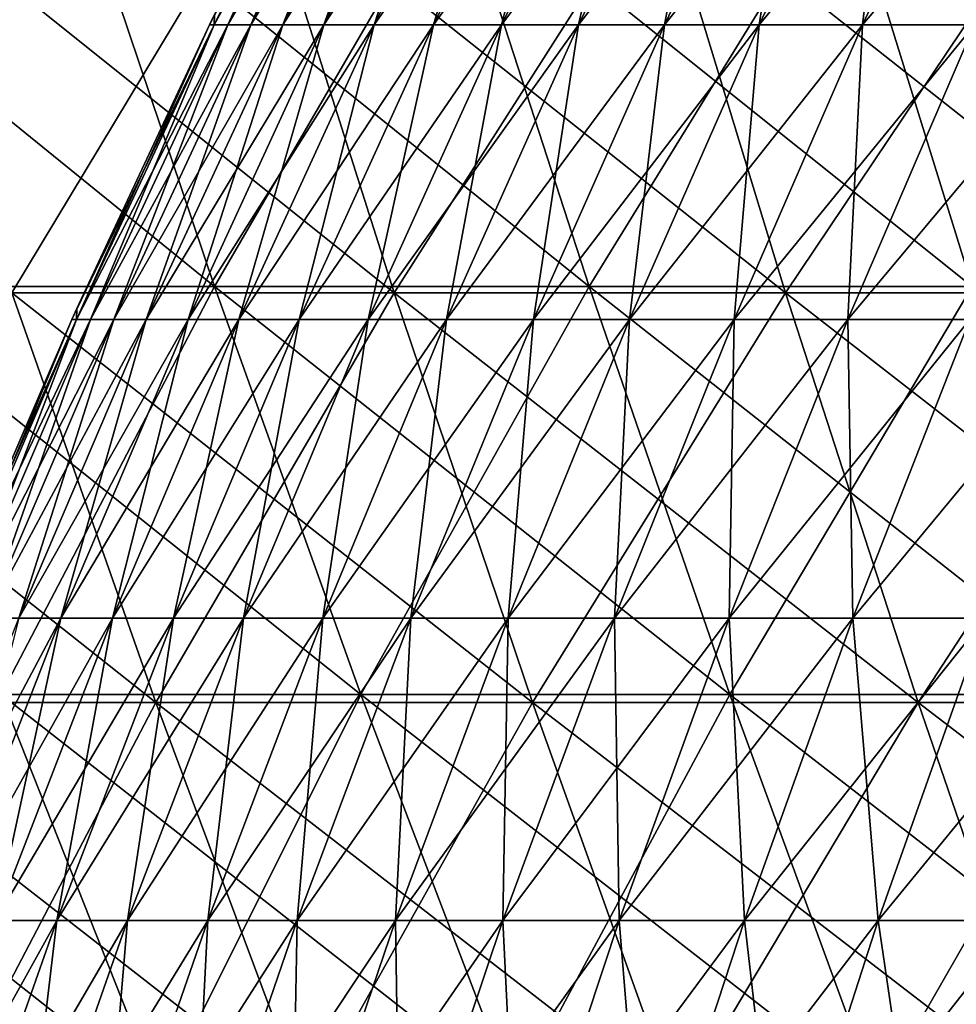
# Model space of a CAD drawing. Header units: millimetres. Extents: x -125 to 125, y -45 to 4025.
# Tile 384 of 656: x -69 to -62, y 3960 to 3967. Entities that reach past the tile are written whole.
import ezdxf

# ---------------------------------------------------------------- set-up
doc = ezdxf.new("R2010")
doc.units = ezdxf.units.MM
doc.header["$LTSCALE"] = 6.999206
for name, color, linetype in [('21', 7, 'CONTINUOUS'), ('22', 7, 'CONTINUOUS'), ('23', 7, 'CONTINUOUS'), ('24', 7, 'CONTINUOUS'), ('26', 7, 'CONTINUOUS'), ('27', 7, 'CONTINUOUS')]:
    doc.layers.add(name, color=color, linetype=linetype)

msp = doc.modelspace()

# ---------------------------------------------------------------- linework, layer by layer
at = {"layer": '21', "color": 7, "linetype": 'CONTINUOUS'}
for points in [[(-68.8472, 3965.2913, 85.5566), (-66.1798, 3965.2913, 87.6362), (-69.8046, 3968.19, 86.7464), (-68.8472, 3965.2913, 85.5566)], [(-69.8046, 3968.19, 86.7464), (-66.1798, 3965.2913, 87.6362), (-67.1001, 3968.19, 88.8549), (-69.8046, 3968.19, 86.7464)], [(-66.1798, 3965.2913, 87.6362), (-63.4496, 3965.2913, 89.6327), (-67.1001, 3968.19, 88.8549), (-66.1798, 3965.2913, 87.6362)], [(-67.1001, 3968.19, 88.8549), (-63.4496, 3965.2913, 89.6327), (-64.332, 3968.19, 90.8791), (-67.1001, 3968.19, 88.8549)], [(-63.4496, 3965.2913, 89.6327), (-60.6593, 3965.2913, 91.5441), (-64.332, 3968.19, 90.8791), (-63.4496, 3965.2913, 89.6327)], [(-64.332, 3968.19, 90.8791), (-60.6593, 3965.2913, 91.5441), (-61.5029, 3968.19, 92.8171), (-64.332, 3968.19, 90.8791)], [(-70.4065, 3962.4336, 82.1789), (-67.8424, 3962.4336, 84.3081), (-71.4492, 3965.2913, 83.3959), (-70.4065, 3962.4336, 82.1789)], [(-71.4492, 3965.2913, 83.3959), (-67.8424, 3962.4336, 84.3081), (-68.8472, 3965.2913, 85.5566), (-71.4492, 3965.2913, 83.3959)], [(-67.8424, 3962.4336, 84.3081), (-65.214, 3962.4336, 86.3573), (-68.8472, 3965.2913, 85.5566), (-67.8424, 3962.4336, 84.3081)], [(-68.8472, 3965.2913, 85.5566), (-65.214, 3962.4336, 86.3573), (-66.1798, 3965.2913, 87.6362), (-68.8472, 3965.2913, 85.5566)], [(-65.214, 3962.4336, 86.3573), (-62.5237, 3962.4336, 88.3246), (-66.1798, 3965.2913, 87.6362), (-65.214, 3962.4336, 86.3573)], [(-66.1798, 3965.2913, 87.6362), (-62.5237, 3962.4336, 88.3246), (-63.4496, 3965.2913, 89.6327), (-66.1798, 3965.2913, 87.6362)], [(-62.5237, 3962.4336, 88.3246), (-59.7741, 3962.4336, 90.2081), (-63.4496, 3965.2913, 89.6327), (-62.5237, 3962.4336, 88.3246)], [(-63.4496, 3965.2913, 89.6327), (-59.7741, 3962.4336, 90.2081), (-60.6593, 3965.2913, 91.5441), (-63.4496, 3965.2913, 89.6327)], [(-69.3155, 3959.6189, 80.9054), (-66.7911, 3959.6189, 83.0016), (-70.4065, 3962.4336, 82.1789), (-69.3155, 3959.6189, 80.9054)], [(-70.4065, 3962.4336, 82.1789), (-66.7911, 3959.6189, 83.0016), (-67.8424, 3962.4336, 84.3081), (-70.4065, 3962.4336, 82.1789)], [(-66.7911, 3959.6189, 83.0016), (-64.2034, 3959.6189, 85.019), (-67.8424, 3962.4336, 84.3081), (-66.7911, 3959.6189, 83.0016)], [(-67.8424, 3962.4336, 84.3081), (-64.2034, 3959.6189, 85.019), (-65.214, 3962.4336, 86.3573), (-67.8424, 3962.4336, 84.3081)], [(-64.2034, 3959.6189, 85.019), (-61.5548, 3959.6189, 86.9559), (-65.214, 3962.4336, 86.3573), (-64.2034, 3959.6189, 85.019)], [(-65.214, 3962.4336, 86.3573), (-61.5548, 3959.6189, 86.9559), (-62.5237, 3962.4336, 88.3246), (-65.214, 3962.4336, 86.3573)], [(-61.5548, 3959.6189, 86.9559), (-58.8478, 3959.6189, 88.8102), (-62.5237, 3962.4336, 88.3246), (-61.5548, 3959.6189, 86.9559)], [(-62.5237, 3962.4336, 88.3246), (-58.8478, 3959.6189, 88.8102), (-59.7741, 3962.4336, 90.2081), (-62.5237, 3962.4336, 88.3246)]]:
    msp.add_3dface(points, dxfattribs=at)
at = {"layer": '22', "color": 7, "linetype": 'CONTINUOUS'}
for points in [[(-67.1001, 3968.19, -88.8549), (-68.8472, 3965.2913, -85.5566), (-69.8046, 3968.19, -86.7464), (-67.1001, 3968.19, -88.8549)], [(-66.1798, 3965.2913, -87.6362), (-68.8472, 3965.2913, -85.5566), (-67.1001, 3968.19, -88.8549), (-66.1798, 3965.2913, -87.6362)], [(-64.332, 3968.19, -90.8791), (-66.1798, 3965.2913, -87.6362), (-67.1001, 3968.19, -88.8549), (-64.332, 3968.19, -90.8791)], [(-63.4496, 3965.2913, -89.6327), (-66.1798, 3965.2913, -87.6362), (-64.332, 3968.19, -90.8791), (-63.4496, 3965.2913, -89.6327)], [(-61.5029, 3968.19, -92.8171), (-63.4496, 3965.2913, -89.6327), (-64.332, 3968.19, -90.8791), (-61.5029, 3968.19, -92.8171)], [(-60.6593, 3965.2913, -91.5441), (-63.4496, 3965.2913, -89.6327), (-61.5029, 3968.19, -92.8171), (-60.6593, 3965.2913, -91.5441)], [(-67.8424, 3962.4336, -84.3081), (-70.4065, 3962.4336, -82.1789), (-68.8472, 3965.2913, -85.5566), (-67.8424, 3962.4336, -84.3081)], [(-66.1798, 3965.2913, -87.6362), (-67.8424, 3962.4336, -84.3081), (-68.8472, 3965.2913, -85.5566), (-66.1798, 3965.2913, -87.6362)], [(-65.214, 3962.4336, -86.3573), (-67.8424, 3962.4336, -84.3081), (-66.1798, 3965.2913, -87.6362), (-65.214, 3962.4336, -86.3573)], [(-63.4496, 3965.2913, -89.6327), (-65.214, 3962.4336, -86.3573), (-66.1798, 3965.2913, -87.6362), (-63.4496, 3965.2913, -89.6327)], [(-62.5237, 3962.4336, -88.3246), (-65.214, 3962.4336, -86.3573), (-63.4496, 3965.2913, -89.6327), (-62.5237, 3962.4336, -88.3246)], [(-60.6593, 3965.2913, -91.5441), (-62.5237, 3962.4336, -88.3246), (-63.4496, 3965.2913, -89.6327), (-60.6593, 3965.2913, -91.5441)], [(-59.7741, 3962.4336, -90.2081), (-62.5237, 3962.4336, -88.3246), (-60.6593, 3965.2913, -91.5441), (-59.7741, 3962.4336, -90.2081)], [(-67.8424, 3962.4336, -84.3081), (-69.3155, 3959.6189, -80.9054), (-70.4065, 3962.4336, -82.1789), (-67.8424, 3962.4336, -84.3081)], [(-66.7911, 3959.6189, -83.0016), (-69.3155, 3959.6189, -80.9054), (-67.8424, 3962.4336, -84.3081), (-66.7911, 3959.6189, -83.0016)], [(-65.214, 3962.4336, -86.3573), (-66.7911, 3959.6189, -83.0016), (-67.8424, 3962.4336, -84.3081), (-65.214, 3962.4336, -86.3573)], [(-64.2034, 3959.6189, -85.019), (-66.7911, 3959.6189, -83.0016), (-65.214, 3962.4336, -86.3573), (-64.2034, 3959.6189, -85.019)], [(-62.5237, 3962.4336, -88.3246), (-64.2034, 3959.6189, -85.019), (-65.214, 3962.4336, -86.3573), (-62.5237, 3962.4336, -88.3246)], [(-61.5548, 3959.6189, -86.9559), (-64.2034, 3959.6189, -85.019), (-62.5237, 3962.4336, -88.3246), (-61.5548, 3959.6189, -86.9559)], [(-59.7741, 3962.4336, -90.2081), (-61.5548, 3959.6189, -86.9559), (-62.5237, 3962.4336, -88.3246), (-59.7741, 3962.4336, -90.2081)]]:
    msp.add_3dface(points, dxfattribs=at)
at = {"layer": '23', "color": 7, "linetype": 'CONTINUOUS'}
for points in [[(-69.9804, 3965.3352, -81.6814), (-67.4318, 3965.3352, -83.7977), (-70.9902, 3968.2232, -82.8601), (-69.9804, 3965.3352, -81.6814)], [(-70.9902, 3968.2232, -82.8601), (-67.4318, 3965.3352, -83.7977), (-68.4048, 3968.2232, -85.0069), (-70.9902, 3968.2232, -82.8601)], [(-67.4318, 3965.3352, -83.7977), (-64.8192, 3965.3352, -85.8346), (-68.4048, 3968.2232, -85.0069), (-67.4318, 3965.3352, -83.7977)], [(-68.4048, 3968.2232, -85.0069), (-64.8192, 3965.3352, -85.8346), (-65.7546, 3968.2232, -87.0731), (-68.4048, 3968.2232, -85.0069)], [(-64.8192, 3965.3352, -85.8346), (-62.1452, 3965.3352, -87.79), (-65.7546, 3968.2232, -87.0731), (-64.8192, 3965.3352, -85.8346)], [(-65.7546, 3968.2232, -87.0731), (-62.1452, 3965.3352, -87.79), (-63.042, 3968.2232, -89.0568), (-65.7546, 3968.2232, -87.0731)], [(-62.1452, 3965.3352, -87.79), (-59.4123, 3965.3352, -89.6621), (-63.042, 3968.2232, -89.0568), (-62.1452, 3965.3352, -87.79)], [(-63.042, 3968.2232, -89.0568), (-59.4123, 3965.3352, -89.6621), (-60.2696, 3968.2232, -90.9559), (-63.042, 3968.2232, -89.0568)], [(-68.9208, 3962.4895, -80.4447), (-66.4108, 3962.4895, -82.529), (-69.9804, 3965.3352, -81.6814), (-68.9208, 3962.4895, -80.4447)], [(-69.9804, 3965.3352, -81.6814), (-66.4108, 3962.4895, -82.529), (-67.4318, 3965.3352, -83.7977), (-69.9804, 3965.3352, -81.6814)], [(-66.4108, 3962.4895, -82.529), (-63.8379, 3962.4895, -84.535), (-67.4318, 3965.3352, -83.7977), (-66.4108, 3962.4895, -82.529)], [(-67.4318, 3965.3352, -83.7977), (-63.8379, 3962.4895, -84.535), (-64.8192, 3965.3352, -85.8346), (-67.4318, 3965.3352, -83.7977)], [(-63.8379, 3962.4895, -84.535), (-61.2043, 3962.4895, -86.4608), (-64.8192, 3965.3352, -85.8346), (-63.8379, 3962.4895, -84.535)], [(-64.8192, 3965.3352, -85.8346), (-61.2043, 3962.4895, -86.4608), (-62.1452, 3965.3352, -87.79), (-64.8192, 3965.3352, -85.8346)], [(-70.2176, 3959.6882, -77.025), (-67.8123, 3959.6882, -79.1509), (-71.3654, 3962.4895, -78.2842), (-70.2176, 3959.6882, -77.025)], [(-71.3654, 3962.4895, -78.2842), (-67.8123, 3959.6882, -79.1509), (-68.9208, 3962.4895, -80.4447), (-71.3654, 3962.4895, -78.2842)], [(-67.8123, 3959.6882, -79.1509), (-65.3427, 3959.6882, -81.2016), (-68.9208, 3962.4895, -80.4447), (-67.8123, 3959.6882, -79.1509)], [(-68.9208, 3962.4895, -80.4447), (-65.3427, 3959.6882, -81.2016), (-66.4108, 3962.4895, -82.529), (-68.9208, 3962.4895, -80.4447)], [(-65.3427, 3959.6882, -81.2016), (-62.8111, 3959.6882, -83.1753), (-66.4108, 3962.4895, -82.529), (-65.3427, 3959.6882, -81.2016)], [(-66.4108, 3962.4895, -82.529), (-62.8111, 3959.6882, -83.1753), (-63.8379, 3962.4895, -84.535), (-66.4108, 3962.4895, -82.529)], [(-62.8111, 3959.6882, -83.1753), (-60.2199, 3959.6882, -85.0702), (-63.8379, 3962.4895, -84.535), (-62.8111, 3959.6882, -83.1753)], [(-63.8379, 3962.4895, -84.535), (-60.2199, 3959.6882, -85.0702), (-61.2043, 3962.4895, -86.4608), (-63.8379, 3962.4895, -84.535)]]:
    msp.add_3dface(points, dxfattribs=at)
at = {"layer": '24', "color": 7, "linetype": 'CONTINUOUS'}
for points in [[(-68.4048, 3968.2232, 85.0069), (-69.9804, 3965.3352, 81.6814), (-70.9902, 3968.2232, 82.8601), (-68.4048, 3968.2232, 85.0069)], [(-67.4318, 3965.3352, 83.7977), (-69.9804, 3965.3352, 81.6814), (-68.4048, 3968.2232, 85.0069), (-67.4318, 3965.3352, 83.7977)], [(-65.7546, 3968.2232, 87.0731), (-67.4318, 3965.3352, 83.7977), (-68.4048, 3968.2232, 85.0069), (-65.7546, 3968.2232, 87.0731)], [(-64.8192, 3965.3352, 85.8346), (-67.4318, 3965.3352, 83.7977), (-65.7546, 3968.2232, 87.0731), (-64.8192, 3965.3352, 85.8346)], [(-63.042, 3968.2232, 89.0568), (-64.8192, 3965.3352, 85.8346), (-65.7546, 3968.2232, 87.0731), (-63.042, 3968.2232, 89.0568)], [(-62.1452, 3965.3352, 87.79), (-64.8192, 3965.3352, 85.8346), (-63.042, 3968.2232, 89.0568), (-62.1452, 3965.3352, 87.79)], [(-60.2696, 3968.2232, 90.9559), (-62.1452, 3965.3352, 87.79), (-63.042, 3968.2232, 89.0568), (-60.2696, 3968.2232, 90.9559)], [(-67.4318, 3965.3352, 83.7977), (-68.9208, 3962.4895, 80.4447), (-69.9804, 3965.3352, 81.6814), (-67.4318, 3965.3352, 83.7977)], [(-66.4108, 3962.4895, 82.529), (-68.9208, 3962.4895, 80.4447), (-67.4318, 3965.3352, 83.7977), (-66.4108, 3962.4895, 82.529)], [(-64.8192, 3965.3352, 85.8346), (-66.4108, 3962.4895, 82.529), (-67.4318, 3965.3352, 83.7977), (-64.8192, 3965.3352, 85.8346)], [(-63.8379, 3962.4895, 84.535), (-66.4108, 3962.4895, 82.529), (-64.8192, 3965.3352, 85.8346), (-63.8379, 3962.4895, 84.535)], [(-62.1452, 3965.3352, 87.79), (-63.8379, 3962.4895, 84.535), (-64.8192, 3965.3352, 85.8346), (-62.1452, 3965.3352, 87.79)], [(-61.2043, 3962.4895, 86.4608), (-63.8379, 3962.4895, 84.535), (-62.1452, 3965.3352, 87.79), (-61.2043, 3962.4895, 86.4608)], [(-67.8123, 3959.6882, 79.1509), (-70.2176, 3959.6882, 77.025), (-68.9208, 3962.4895, 80.4447), (-67.8123, 3959.6882, 79.1509)], [(-66.4108, 3962.4895, 82.529), (-67.8123, 3959.6882, 79.1509), (-68.9208, 3962.4895, 80.4447), (-66.4108, 3962.4895, 82.529)], [(-65.3427, 3959.6882, 81.2016), (-67.8123, 3959.6882, 79.1509), (-66.4108, 3962.4895, 82.529), (-65.3427, 3959.6882, 81.2016)], [(-63.8379, 3962.4895, 84.535), (-65.3427, 3959.6882, 81.2016), (-66.4108, 3962.4895, 82.529), (-63.8379, 3962.4895, 84.535)], [(-62.8111, 3959.6882, 83.1753), (-65.3427, 3959.6882, 81.2016), (-63.8379, 3962.4895, 84.535), (-62.8111, 3959.6882, 83.1753)], [(-61.2043, 3962.4895, 86.4608), (-62.8111, 3959.6882, 83.1753), (-63.8379, 3962.4895, 84.535), (-61.2043, 3962.4895, 86.4608)], [(-60.2199, 3959.6882, 85.0702), (-62.8111, 3959.6882, 83.1753), (-61.2043, 3962.4895, 86.4608), (-60.2199, 3959.6882, 85.0702)]]:
    msp.add_3dface(points, dxfattribs=at)
at = {"layer": '26', "color": 7, "linetype": 'CONTINUOUS'}
for points in [[(-67.4353, 3967.1592, 2.0777), (-67.3393, 3967.1592, 4.1533), (-66.4145, 3969.184, 2.0462), (-67.4353, 3967.1592, 2.0777)], [(-67.4316, 3967.2326), (-67.4353, 3967.1592, 2.0777), (-66.446, 3969.184), (-67.4316, 3967.2326)], [(-66.446, 3969.184), (-67.4353, 3967.1592, 2.0777), (-66.4145, 3969.184, 2.0462), (-66.446, 3969.184)], [(-67.3393, 3967.1592, 4.1533), (-67.1795, 3967.1592, 6.2251), (-66.32, 3969.184, 4.0905), (-67.3393, 3967.1592, 4.1533)], [(-66.4145, 3969.184, 2.0462), (-67.3393, 3967.1592, 4.1533), (-66.32, 3969.184, 4.0905), (-66.4145, 3969.184, 2.0462)], [(-67.1795, 3967.1592, 6.2251), (-66.9559, 3967.1592, 8.2909), (-66.1626, 3969.184, 6.1309), (-67.1795, 3967.1592, 6.2251)], [(-66.32, 3969.184, 4.0905), (-67.1795, 3967.1592, 6.2251), (-66.1626, 3969.184, 6.1309), (-66.32, 3969.184, 4.0905)], [(-66.9559, 3967.1592, 8.2909), (-66.6688, 3967.1592, 10.3489), (-65.9424, 3969.184, 8.1654), (-66.9559, 3967.1592, 8.2909)], [(-66.1626, 3969.184, 6.1309), (-66.9559, 3967.1592, 8.2909), (-65.9424, 3969.184, 8.1654), (-66.1626, 3969.184, 6.1309)], [(-66.6688, 3967.1592, 10.3489), (-66.3185, 3967.1592, 12.3971), (-65.6597, 3969.184, 10.1923), (-66.6688, 3967.1592, 10.3489)], [(-65.9424, 3969.184, 8.1654), (-66.6688, 3967.1592, 10.3489), (-65.6597, 3969.184, 10.1923), (-65.9424, 3969.184, 8.1654)], [(-66.3185, 3967.1592, 12.3971), (-65.9053, 3967.1592, 14.4335), (-65.3146, 3969.184, 12.2094), (-66.3185, 3967.1592, 12.3971)], [(-65.6597, 3969.184, 10.1923), (-66.3185, 3967.1592, 12.3971), (-65.3146, 3969.184, 12.2094), (-65.6597, 3969.184, 10.1923)], [(-65.9053, 3967.1592, 14.4335), (-65.4296, 3967.1592, 16.4562), (-64.9077, 3969.184, 14.215), (-65.9053, 3967.1592, 14.4335)], [(-65.3146, 3969.184, 12.2094), (-65.9053, 3967.1592, 14.4335), (-64.9077, 3969.184, 14.215), (-65.3146, 3969.184, 12.2094)], [(-65.4296, 3967.1592, 16.4562), (-64.8918, 3967.1592, 18.4633), (-64.4391, 3969.184, 16.2071), (-65.4296, 3967.1592, 16.4562)], [(-64.9077, 3969.184, 14.215), (-65.4296, 3967.1592, 16.4562), (-64.4391, 3969.184, 16.2071), (-64.9077, 3969.184, 14.215)], [(-64.8918, 3967.1592, 18.4633), (-64.2924, 3967.1592, 20.4529), (-63.9095, 3969.184, 18.1838), (-64.8918, 3967.1592, 18.4633)], [(-64.4391, 3969.184, 16.2071), (-64.8918, 3967.1592, 18.4633), (-63.9095, 3969.184, 18.1838), (-64.4391, 3969.184, 16.2071)], [(-64.2924, 3967.1592, 20.4529), (-63.6321, 3967.1592, 22.4231), (-63.3192, 3969.184, 20.1433), (-64.2924, 3967.1592, 20.4529)], [(-63.9095, 3969.184, 18.1838), (-64.2924, 3967.1592, 20.4529), (-63.3192, 3969.184, 20.1433), (-63.9095, 3969.184, 18.1838)], [(-63.6321, 3967.1592, 22.4231), (-62.9114, 3967.1592, 24.372), (-62.6689, 3969.184, 22.0837), (-63.6321, 3967.1592, 22.4231)], [(-63.3192, 3969.184, 20.1433), (-63.6321, 3967.1592, 22.4231), (-62.6689, 3969.184, 22.0837), (-63.3192, 3969.184, 20.1433)], [(-62.9114, 3967.1592, 24.372), (-62.131, 3967.1592, 26.2978), (-61.9591, 3969.184, 24.0031), (-62.9114, 3967.1592, 24.372)], [(-62.6689, 3969.184, 22.0837), (-62.9114, 3967.1592, 24.372), (-61.9591, 3969.184, 24.0031), (-62.6689, 3969.184, 22.0837)], [(-67.4673, 3967.1592), (-67.4353, 3967.1592, 2.0777), (-67.4316, 3967.2326), (-67.4673, 3967.1592)], [(-68.3944, 3965.1045, 2.1072), (-68.2971, 3965.1045, 4.2124), (-67.4353, 3967.1592, 2.0777), (-68.3944, 3965.1045, 2.1072)], [(-68.3925, 3965.181), (-68.3944, 3965.1045, 2.1072), (-67.4673, 3967.1592), (-68.3925, 3965.181)], [(-67.4673, 3967.1592), (-68.3944, 3965.1045, 2.1072), (-67.4353, 3967.1592, 2.0777), (-67.4673, 3967.1592)], [(-68.2971, 3965.1045, 4.2124), (-68.135, 3965.1045, 6.3136), (-67.3393, 3967.1592, 4.1533), (-68.2971, 3965.1045, 4.2124)], [(-67.4353, 3967.1592, 2.0777), (-68.2971, 3965.1045, 4.2124), (-67.3393, 3967.1592, 4.1533), (-67.4353, 3967.1592, 2.0777)], [(-68.135, 3965.1045, 6.3136), (-67.9082, 3965.1045, 8.4089), (-67.1795, 3967.1592, 6.2251), (-68.135, 3965.1045, 6.3136)], [(-67.3393, 3967.1592, 4.1533), (-68.135, 3965.1045, 6.3136), (-67.1795, 3967.1592, 6.2251), (-67.3393, 3967.1592, 4.1533)], [(-67.9082, 3965.1045, 8.4089), (-67.617, 3965.1045, 10.4961), (-66.9559, 3967.1592, 8.2909), (-67.9082, 3965.1045, 8.4089)], [(-67.1795, 3967.1592, 6.2251), (-67.9082, 3965.1045, 8.4089), (-66.9559, 3967.1592, 8.2909), (-67.1795, 3967.1592, 6.2251)], [(-67.617, 3965.1045, 10.4961), (-67.2618, 3965.1045, 12.5734), (-66.6688, 3967.1592, 10.3489), (-67.617, 3965.1045, 10.4961)], [(-66.9559, 3967.1592, 8.2909), (-67.617, 3965.1045, 10.4961), (-66.6688, 3967.1592, 10.3489), (-66.9559, 3967.1592, 8.2909)], [(-67.2618, 3965.1045, 12.5734), (-66.8427, 3965.1045, 14.6388), (-66.3185, 3967.1592, 12.3971), (-67.2618, 3965.1045, 12.5734)], [(-66.6688, 3967.1592, 10.3489), (-67.2618, 3965.1045, 12.5734), (-66.3185, 3967.1592, 12.3971), (-66.6688, 3967.1592, 10.3489)], [(-66.8427, 3965.1045, 14.6388), (-66.3601, 3965.1045, 16.6902), (-65.9053, 3967.1592, 14.4335), (-66.8427, 3965.1045, 14.6388)], [(-66.3185, 3967.1592, 12.3971), (-66.8427, 3965.1045, 14.6388), (-65.9053, 3967.1592, 14.4335), (-66.3185, 3967.1592, 12.3971)], [(-66.3601, 3965.1045, 16.6902), (-65.8147, 3965.1045, 18.7259), (-65.4296, 3967.1592, 16.4562), (-66.3601, 3965.1045, 16.6902)], [(-65.9053, 3967.1592, 14.4335), (-66.3601, 3965.1045, 16.6902), (-65.4296, 3967.1592, 16.4562), (-65.9053, 3967.1592, 14.4335)], [(-65.8147, 3965.1045, 18.7259), (-65.2068, 3965.1045, 20.7438), (-64.8918, 3967.1592, 18.4633), (-65.8147, 3965.1045, 18.7259)], [(-65.4296, 3967.1592, 16.4562), (-65.8147, 3965.1045, 18.7259), (-64.8918, 3967.1592, 18.4633), (-65.4296, 3967.1592, 16.4562)], [(-65.2068, 3965.1045, 20.7438), (-64.5371, 3965.1045, 22.742), (-64.2924, 3967.1592, 20.4529), (-65.2068, 3965.1045, 20.7438)], [(-64.8918, 3967.1592, 18.4633), (-65.2068, 3965.1045, 20.7438), (-64.2924, 3967.1592, 20.4529), (-64.8918, 3967.1592, 18.4633)], [(-64.5371, 3965.1045, 22.742), (-63.8061, 3965.1045, 24.7186), (-63.6321, 3967.1592, 22.4231), (-64.5371, 3965.1045, 22.742)], [(-64.2924, 3967.1592, 20.4529), (-64.5371, 3965.1045, 22.742), (-63.6321, 3967.1592, 22.4231), (-64.2924, 3967.1592, 20.4529)], [(-63.8061, 3965.1045, 24.7186), (-63.0147, 3965.1045, 26.6718), (-62.9114, 3967.1592, 24.372), (-63.8061, 3965.1045, 24.7186)], [(-63.6321, 3967.1592, 22.4231), (-63.8061, 3965.1045, 24.7186), (-62.9114, 3967.1592, 24.372), (-63.6321, 3967.1592, 22.4231)], [(-63.0147, 3965.1045, 26.6718), (-62.1634, 3965.1045, 28.5997), (-62.131, 3967.1592, 26.2978), (-63.0147, 3965.1045, 26.6718)], [(-62.9114, 3967.1592, 24.372), (-63.0147, 3965.1045, 26.6718), (-62.131, 3967.1592, 26.2978), (-62.9114, 3967.1592, 24.372)], [(-68.4268, 3965.1045), (-68.3944, 3965.1045, 2.1072), (-68.3925, 3965.181), (-68.4268, 3965.1045)], [(-69.291, 3963.0217, 2.1348), (-69.1924, 3963.0217, 4.2676), (-68.3944, 3965.1045, 2.1072), (-69.291, 3963.0217, 2.1348)], [(-69.291, 3963.1013), (-69.291, 3963.0217, 2.1348), (-68.4268, 3965.1045), (-69.291, 3963.1013)], [(-68.4268, 3965.1045), (-69.291, 3963.0217, 2.1348), (-68.3944, 3965.1045, 2.1072), (-68.4268, 3965.1045)], [(-69.1924, 3963.0217, 4.2676), (-69.0281, 3963.0217, 6.3964), (-68.2971, 3965.1045, 4.2124), (-69.1924, 3963.0217, 4.2676)], [(-68.3944, 3965.1045, 2.1072), (-69.1924, 3963.0217, 4.2676), (-68.2971, 3965.1045, 4.2124), (-68.3944, 3965.1045, 2.1072)], [(-69.0281, 3963.0217, 6.3964), (-68.7984, 3963.0217, 8.5191), (-68.135, 3965.1045, 6.3136), (-69.0281, 3963.0217, 6.3964)], [(-68.2971, 3965.1045, 4.2124), (-69.0281, 3963.0217, 6.3964), (-68.135, 3965.1045, 6.3136), (-68.2971, 3965.1045, 4.2124)], [(-68.7984, 3963.0217, 8.5191), (-68.5034, 3963.0217, 10.6337), (-67.9082, 3965.1045, 8.4089), (-68.7984, 3963.0217, 8.5191)], [(-68.135, 3965.1045, 6.3136), (-68.7984, 3963.0217, 8.5191), (-67.9082, 3965.1045, 8.4089), (-68.135, 3965.1045, 6.3136)], [(-68.5034, 3963.0217, 10.6337), (-68.1435, 3963.0217, 12.7382), (-67.617, 3965.1045, 10.4961), (-68.5034, 3963.0217, 10.6337)], [(-67.9082, 3965.1045, 8.4089), (-68.5034, 3963.0217, 10.6337), (-67.617, 3965.1045, 10.4961), (-67.9082, 3965.1045, 8.4089)], [(-68.1435, 3963.0217, 12.7382), (-67.7189, 3963.0217, 14.8307), (-67.2618, 3965.1045, 12.5734), (-68.1435, 3963.0217, 12.7382)], [(-67.617, 3965.1045, 10.4961), (-68.1435, 3963.0217, 12.7382), (-67.2618, 3965.1045, 12.5734), (-67.617, 3965.1045, 10.4961)], [(-67.7189, 3963.0217, 14.8307), (-67.2301, 3963.0217, 16.909), (-66.8427, 3965.1045, 14.6388), (-67.7189, 3963.0217, 14.8307)], [(-67.2618, 3965.1045, 12.5734), (-67.7189, 3963.0217, 14.8307), (-66.8427, 3965.1045, 14.6388), (-67.2618, 3965.1045, 12.5734)], [(-67.2301, 3963.0217, 16.909), (-66.6775, 3963.0217, 18.9714), (-66.3601, 3965.1045, 16.6902), (-67.2301, 3963.0217, 16.909)], [(-66.8427, 3965.1045, 14.6388), (-67.2301, 3963.0217, 16.909), (-66.3601, 3965.1045, 16.6902), (-66.8427, 3965.1045, 14.6388)], [(-66.6775, 3963.0217, 18.9714), (-66.0616, 3963.0217, 21.0157), (-65.8147, 3965.1045, 18.7259), (-66.6775, 3963.0217, 18.9714)], [(-66.3601, 3965.1045, 16.6902), (-66.6775, 3963.0217, 18.9714), (-65.8147, 3965.1045, 18.7259), (-66.3601, 3965.1045, 16.6902)], [(-66.0616, 3963.0217, 21.0157), (-65.3831, 3963.0217, 23.0401), (-65.2068, 3965.1045, 20.7438), (-66.0616, 3963.0217, 21.0157)], [(-65.8147, 3965.1045, 18.7259), (-66.0616, 3963.0217, 21.0157), (-65.2068, 3965.1045, 20.7438), (-65.8147, 3965.1045, 18.7259)], [(-65.3831, 3963.0217, 23.0401), (-64.6426, 3963.0217, 25.0427), (-64.5371, 3965.1045, 22.742), (-65.3831, 3963.0217, 23.0401)], [(-65.2068, 3965.1045, 20.7438), (-65.3831, 3963.0217, 23.0401), (-64.5371, 3965.1045, 22.742), (-65.2068, 3965.1045, 20.7438)], [(-64.6426, 3963.0217, 25.0427), (-63.8407, 3963.0217, 27.0215), (-63.8061, 3965.1045, 24.7186), (-64.6426, 3963.0217, 25.0427)], [(-64.5371, 3965.1045, 22.742), (-64.6426, 3963.0217, 25.0427), (-63.8061, 3965.1045, 24.7186), (-64.5371, 3965.1045, 22.742)], [(-63.8407, 3963.0217, 27.0215), (-62.9783, 3963.0217, 28.9746), (-63.0147, 3965.1045, 26.6718), (-63.8407, 3963.0217, 27.0215)], [(-63.8061, 3965.1045, 24.7186), (-63.8407, 3963.0217, 27.0215), (-63.0147, 3965.1045, 26.6718), (-63.8061, 3965.1045, 24.7186)], [(-63.0147, 3965.1045, 26.6718), (-62.9783, 3963.0217, 28.9746), (-62.1634, 3965.1045, 28.5997), (-63.0147, 3965.1045, 26.6718)], [(-62.9783, 3963.0217, 28.9746), (-62.0562, 3963.0217, 30.9003), (-62.1634, 3965.1045, 28.5997), (-62.9783, 3963.0217, 28.9746)], [(-69.3272, 3960.9127, 10.7616), (-68.9629, 3960.9127, 12.8914), (-68.5034, 3963.0217, 10.6337), (-69.3272, 3960.9127, 10.7616)], [(-68.7984, 3963.0217, 8.5191), (-69.3272, 3960.9127, 10.7616), (-68.5034, 3963.0217, 10.6337), (-68.7984, 3963.0217, 8.5191)], [(-68.9629, 3960.9127, 12.8914), (-68.5332, 3960.9127, 15.009), (-68.1435, 3963.0217, 12.7382), (-68.9629, 3960.9127, 12.8914)], [(-68.5034, 3963.0217, 10.6337), (-68.9629, 3960.9127, 12.8914), (-68.1435, 3963.0217, 12.7382), (-68.5034, 3963.0217, 10.6337)], [(-68.5332, 3960.9127, 15.009), (-68.0385, 3960.9127, 17.1124), (-67.7189, 3963.0217, 14.8307), (-68.5332, 3960.9127, 15.009)], [(-68.1435, 3963.0217, 12.7382), (-68.5332, 3960.9127, 15.009), (-67.7189, 3963.0217, 14.8307), (-68.1435, 3963.0217, 12.7382)], [(-68.0385, 3960.9127, 17.1124), (-67.4793, 3960.9127, 19.1995), (-67.2301, 3963.0217, 16.909), (-68.0385, 3960.9127, 17.1124)], [(-67.7189, 3963.0217, 14.8307), (-68.0385, 3960.9127, 17.1124), (-67.2301, 3963.0217, 16.909), (-67.7189, 3963.0217, 14.8307)], [(-67.4793, 3960.9127, 19.1995), (-66.856, 3960.9127, 21.2684), (-66.6775, 3963.0217, 18.9714), (-67.4793, 3960.9127, 19.1995)], [(-67.2301, 3963.0217, 16.909), (-67.4793, 3960.9127, 19.1995), (-66.6775, 3963.0217, 18.9714), (-67.2301, 3963.0217, 16.909)], [(-66.856, 3960.9127, 21.2684), (-66.1694, 3960.9127, 23.3172), (-66.0616, 3963.0217, 21.0157), (-66.856, 3960.9127, 21.2684)], [(-66.6775, 3963.0217, 18.9714), (-66.856, 3960.9127, 21.2684), (-66.0616, 3963.0217, 21.0157), (-66.6775, 3963.0217, 18.9714)], [(-66.1694, 3960.9127, 23.3172), (-65.4199, 3960.9127, 25.3438), (-65.3831, 3963.0217, 23.0401), (-66.1694, 3960.9127, 23.3172)], [(-66.0616, 3963.0217, 21.0157), (-66.1694, 3960.9127, 23.3172), (-65.3831, 3963.0217, 23.0401), (-66.0616, 3963.0217, 21.0157)], [(-65.4199, 3960.9127, 25.3438), (-64.6084, 3960.9127, 27.3464), (-64.6426, 3963.0217, 25.0427), (-65.4199, 3960.9127, 25.3438)], [(-65.3831, 3963.0217, 23.0401), (-65.4199, 3960.9127, 25.3438), (-64.6426, 3963.0217, 25.0427), (-65.3831, 3963.0217, 23.0401)], [(-64.6426, 3963.0217, 25.0427), (-64.6084, 3960.9127, 27.3464), (-63.8407, 3963.0217, 27.0215), (-64.6426, 3963.0217, 25.0427)], [(-64.6084, 3960.9127, 27.3464), (-63.7357, 3960.9127, 29.3231), (-63.8407, 3963.0217, 27.0215), (-64.6084, 3960.9127, 27.3464)], [(-63.8407, 3963.0217, 27.0215), (-63.7357, 3960.9127, 29.3231), (-62.9783, 3963.0217, 28.9746), (-63.8407, 3963.0217, 27.0215)], [(-63.7357, 3960.9127, 29.3231), (-62.8024, 3960.9127, 31.2719), (-62.9783, 3963.0217, 28.9746), (-63.7357, 3960.9127, 29.3231)], [(-62.9783, 3963.0217, 28.9746), (-62.8024, 3960.9127, 31.2719), (-62.0562, 3963.0217, 30.9003), (-62.9783, 3963.0217, 28.9746)], [(-62.8024, 3960.9127, 31.2719), (-61.8096, 3960.9127, 33.1911), (-62.0562, 3963.0217, 30.9003), (-62.8024, 3960.9127, 31.2719)], [(-69.2849, 3958.7795, 15.1736), (-68.7848, 3958.7795, 17.3001), (-68.5332, 3960.9127, 15.009), (-69.2849, 3958.7795, 15.1736)], [(-68.9629, 3960.9127, 12.8914), (-69.2849, 3958.7795, 15.1736), (-68.5332, 3960.9127, 15.009), (-68.9629, 3960.9127, 12.8914)], [(-68.7848, 3958.7795, 17.3001), (-68.2194, 3958.7795, 19.4101), (-68.0385, 3960.9127, 17.1124), (-68.7848, 3958.7795, 17.3001)], [(-68.5332, 3960.9127, 15.009), (-68.7848, 3958.7795, 17.3001), (-68.0385, 3960.9127, 17.1124), (-68.5332, 3960.9127, 15.009)], [(-68.2194, 3958.7795, 19.4101), (-67.5893, 3958.7795, 21.5017), (-67.4793, 3960.9127, 19.1995), (-68.2194, 3958.7795, 19.4101)], [(-68.0385, 3960.9127, 17.1124), (-68.2194, 3958.7795, 19.4101), (-67.4793, 3960.9127, 19.1995), (-68.0385, 3960.9127, 17.1124)], [(-67.5893, 3958.7795, 21.5017), (-66.8951, 3958.7795, 23.5729), (-66.856, 3960.9127, 21.2684), (-67.5893, 3958.7795, 21.5017)], [(-67.4793, 3960.9127, 19.1995), (-67.5893, 3958.7795, 21.5017), (-66.856, 3960.9127, 21.2684), (-67.4793, 3960.9127, 19.1995)], [(-66.8951, 3958.7795, 23.5729), (-66.1375, 3958.7795, 25.6218), (-66.1694, 3960.9127, 23.3172), (-66.8951, 3958.7795, 23.5729)], [(-66.856, 3960.9127, 21.2684), (-66.8951, 3958.7795, 23.5729), (-66.1694, 3960.9127, 23.3172), (-66.856, 3960.9127, 21.2684)], [(-66.1694, 3960.9127, 23.3172), (-66.1375, 3958.7795, 25.6218), (-65.4199, 3960.9127, 25.3438), (-66.1694, 3960.9127, 23.3172)], [(-66.1375, 3958.7795, 25.6218), (-65.3171, 3958.7795, 27.6463), (-65.4199, 3960.9127, 25.3438), (-66.1375, 3958.7795, 25.6218)], [(-65.4199, 3960.9127, 25.3438), (-65.3171, 3958.7795, 27.6463), (-64.6084, 3960.9127, 27.3464), (-65.4199, 3960.9127, 25.3438)], [(-65.3171, 3958.7795, 27.6463), (-64.4347, 3958.7795, 29.6447), (-64.6084, 3960.9127, 27.3464), (-65.3171, 3958.7795, 27.6463)], [(-64.6084, 3960.9127, 27.3464), (-64.4347, 3958.7795, 29.6447), (-63.7357, 3960.9127, 29.3231), (-64.6084, 3960.9127, 27.3464)], [(-64.4347, 3958.7795, 29.6447), (-63.4912, 3958.7795, 31.6149), (-63.7357, 3960.9127, 29.3231), (-64.4347, 3958.7795, 29.6447)], [(-63.7357, 3960.9127, 29.3231), (-63.4912, 3958.7795, 31.6149), (-62.8024, 3960.9127, 31.2719), (-63.7357, 3960.9127, 29.3231)], [(-63.4912, 3958.7795, 31.6149), (-62.4875, 3958.7795, 33.5551), (-62.8024, 3960.9127, 31.2719), (-63.4912, 3958.7795, 31.6149)], [(-62.8024, 3960.9127, 31.2719), (-62.4875, 3958.7795, 33.5551), (-61.8096, 3960.9127, 33.1911), (-62.8024, 3960.9127, 31.2719)], [(-62.4875, 3958.7795, 33.5551), (-61.4246, 3958.7795, 35.4635), (-61.8096, 3960.9127, 33.1911), (-62.4875, 3958.7795, 33.5551)]]:
    msp.add_3dface(points, dxfattribs=at)
at = {"layer": '27', "color": 7, "linetype": 'CONTINUOUS'}
for points in [[(-67.4673, 3967.1592), (-67.4316, 3967.2326), (-66.4145, 3969.184, -2.0462), (-67.4673, 3967.1592)], [(-67.4353, 3967.1592, -2.0777), (-67.4673, 3967.1592), (-66.4145, 3969.184, -2.0462), (-67.4353, 3967.1592, -2.0777)], [(-67.3393, 3967.1592, -4.1533), (-67.4353, 3967.1592, -2.0777), (-66.32, 3969.184, -4.0905), (-67.3393, 3967.1592, -4.1533)], [(-66.32, 3969.184, -4.0905), (-67.4353, 3967.1592, -2.0777), (-66.4145, 3969.184, -2.0462), (-66.32, 3969.184, -4.0905)], [(-67.1795, 3967.1592, -6.2251), (-67.3393, 3967.1592, -4.1533), (-66.1626, 3969.184, -6.1309), (-67.1795, 3967.1592, -6.2251)], [(-66.1626, 3969.184, -6.1309), (-67.3393, 3967.1592, -4.1533), (-66.32, 3969.184, -4.0905), (-66.1626, 3969.184, -6.1309)], [(-66.9559, 3967.1592, -8.2909), (-67.1795, 3967.1592, -6.2251), (-65.9424, 3969.184, -8.1654), (-66.9559, 3967.1592, -8.2909)], [(-65.9424, 3969.184, -8.1654), (-67.1795, 3967.1592, -6.2251), (-66.1626, 3969.184, -6.1309), (-65.9424, 3969.184, -8.1654)], [(-66.6688, 3967.1592, -10.3489), (-66.9559, 3967.1592, -8.2909), (-65.6597, 3969.184, -10.1923), (-66.6688, 3967.1592, -10.3489)], [(-65.6597, 3969.184, -10.1923), (-66.9559, 3967.1592, -8.2909), (-65.9424, 3969.184, -8.1654), (-65.6597, 3969.184, -10.1923)], [(-66.3185, 3967.1592, -12.3971), (-66.6688, 3967.1592, -10.3489), (-65.3146, 3969.184, -12.2094), (-66.3185, 3967.1592, -12.3971)], [(-65.3146, 3969.184, -12.2094), (-66.6688, 3967.1592, -10.3489), (-65.6597, 3969.184, -10.1923), (-65.3146, 3969.184, -12.2094)], [(-65.9053, 3967.1592, -14.4335), (-66.3185, 3967.1592, -12.3971), (-64.9077, 3969.184, -14.215), (-65.9053, 3967.1592, -14.4335)], [(-64.9077, 3969.184, -14.215), (-66.3185, 3967.1592, -12.3971), (-65.3146, 3969.184, -12.2094), (-64.9077, 3969.184, -14.215)], [(-65.4296, 3967.1592, -16.4562), (-65.9053, 3967.1592, -14.4335), (-64.4391, 3969.184, -16.2071), (-65.4296, 3967.1592, -16.4562)], [(-64.4391, 3969.184, -16.2071), (-65.9053, 3967.1592, -14.4335), (-64.9077, 3969.184, -14.215), (-64.4391, 3969.184, -16.2071)], [(-64.8918, 3967.1592, -18.4633), (-65.4296, 3967.1592, -16.4562), (-63.9095, 3969.184, -18.1838), (-64.8918, 3967.1592, -18.4633)], [(-63.9095, 3969.184, -18.1838), (-65.4296, 3967.1592, -16.4562), (-64.4391, 3969.184, -16.2071), (-63.9095, 3969.184, -18.1838)], [(-64.2924, 3967.1592, -20.4529), (-64.8918, 3967.1592, -18.4633), (-63.3192, 3969.184, -20.1433), (-64.2924, 3967.1592, -20.4529)], [(-63.3192, 3969.184, -20.1433), (-64.8918, 3967.1592, -18.4633), (-63.9095, 3969.184, -18.1838), (-63.3192, 3969.184, -20.1433)], [(-63.6321, 3967.1592, -22.4231), (-64.2924, 3967.1592, -20.4529), (-62.6689, 3969.184, -22.0837), (-63.6321, 3967.1592, -22.4231)], [(-62.6689, 3969.184, -22.0837), (-64.2924, 3967.1592, -20.4529), (-63.3192, 3969.184, -20.1433), (-62.6689, 3969.184, -22.0837)], [(-62.9114, 3967.1592, -24.372), (-63.6321, 3967.1592, -22.4231), (-61.9591, 3969.184, -24.0031), (-62.9114, 3967.1592, -24.372)], [(-61.9591, 3969.184, -24.0031), (-63.6321, 3967.1592, -22.4231), (-62.6689, 3969.184, -22.0837), (-61.9591, 3969.184, -24.0031)], [(-62.131, 3967.1592, -26.2978), (-62.9114, 3967.1592, -24.372), (-61.1905, 3969.184, -25.8997), (-62.131, 3967.1592, -26.2978)], [(-61.1905, 3969.184, -25.8997), (-62.9114, 3967.1592, -24.372), (-61.9591, 3969.184, -24.0031), (-61.1905, 3969.184, -25.8997)], [(-68.4268, 3965.1045), (-68.3925, 3965.181), (-67.4353, 3967.1592, -2.0777), (-68.4268, 3965.1045)], [(-68.3944, 3965.1045, -2.1072), (-68.4268, 3965.1045), (-67.4353, 3967.1592, -2.0777), (-68.3944, 3965.1045, -2.1072)], [(-68.2971, 3965.1045, -4.2124), (-68.3944, 3965.1045, -2.1072), (-67.3393, 3967.1592, -4.1533), (-68.2971, 3965.1045, -4.2124)], [(-67.3393, 3967.1592, -4.1533), (-68.3944, 3965.1045, -2.1072), (-67.4353, 3967.1592, -2.0777), (-67.3393, 3967.1592, -4.1533)], [(-68.3925, 3965.181), (-67.4673, 3967.1592), (-67.4353, 3967.1592, -2.0777), (-68.3925, 3965.181)], [(-68.135, 3965.1045, -6.3136), (-68.2971, 3965.1045, -4.2124), (-67.1795, 3967.1592, -6.2251), (-68.135, 3965.1045, -6.3136)], [(-67.1795, 3967.1592, -6.2251), (-68.2971, 3965.1045, -4.2124), (-67.3393, 3967.1592, -4.1533), (-67.1795, 3967.1592, -6.2251)], [(-67.9082, 3965.1045, -8.4089), (-68.135, 3965.1045, -6.3136), (-66.9559, 3967.1592, -8.2909), (-67.9082, 3965.1045, -8.4089)], [(-66.9559, 3967.1592, -8.2909), (-68.135, 3965.1045, -6.3136), (-67.1795, 3967.1592, -6.2251), (-66.9559, 3967.1592, -8.2909)], [(-67.617, 3965.1045, -10.4961), (-67.9082, 3965.1045, -8.4089), (-66.6688, 3967.1592, -10.3489), (-67.617, 3965.1045, -10.4961)], [(-66.6688, 3967.1592, -10.3489), (-67.9082, 3965.1045, -8.4089), (-66.9559, 3967.1592, -8.2909), (-66.6688, 3967.1592, -10.3489)], [(-67.2618, 3965.1045, -12.5734), (-67.617, 3965.1045, -10.4961), (-66.3185, 3967.1592, -12.3971), (-67.2618, 3965.1045, -12.5734)], [(-66.3185, 3967.1592, -12.3971), (-67.617, 3965.1045, -10.4961), (-66.6688, 3967.1592, -10.3489), (-66.3185, 3967.1592, -12.3971)], [(-66.8427, 3965.1045, -14.6388), (-67.2618, 3965.1045, -12.5734), (-65.9053, 3967.1592, -14.4335), (-66.8427, 3965.1045, -14.6388)], [(-65.9053, 3967.1592, -14.4335), (-67.2618, 3965.1045, -12.5734), (-66.3185, 3967.1592, -12.3971), (-65.9053, 3967.1592, -14.4335)], [(-66.3601, 3965.1045, -16.6902), (-66.8427, 3965.1045, -14.6388), (-65.4296, 3967.1592, -16.4562), (-66.3601, 3965.1045, -16.6902)], [(-65.4296, 3967.1592, -16.4562), (-66.8427, 3965.1045, -14.6388), (-65.9053, 3967.1592, -14.4335), (-65.4296, 3967.1592, -16.4562)], [(-65.8147, 3965.1045, -18.7259), (-66.3601, 3965.1045, -16.6902), (-64.8918, 3967.1592, -18.4633), (-65.8147, 3965.1045, -18.7259)], [(-64.8918, 3967.1592, -18.4633), (-66.3601, 3965.1045, -16.6902), (-65.4296, 3967.1592, -16.4562), (-64.8918, 3967.1592, -18.4633)], [(-65.2068, 3965.1045, -20.7438), (-65.8147, 3965.1045, -18.7259), (-64.2924, 3967.1592, -20.4529), (-65.2068, 3965.1045, -20.7438)], [(-64.2924, 3967.1592, -20.4529), (-65.8147, 3965.1045, -18.7259), (-64.8918, 3967.1592, -18.4633), (-64.2924, 3967.1592, -20.4529)], [(-64.5371, 3965.1045, -22.742), (-65.2068, 3965.1045, -20.7438), (-63.6321, 3967.1592, -22.4231), (-64.5371, 3965.1045, -22.742)], [(-63.6321, 3967.1592, -22.4231), (-65.2068, 3965.1045, -20.7438), (-64.2924, 3967.1592, -20.4529), (-63.6321, 3967.1592, -22.4231)], [(-63.8061, 3965.1045, -24.7186), (-64.5371, 3965.1045, -22.742), (-62.9114, 3967.1592, -24.372), (-63.8061, 3965.1045, -24.7186)], [(-62.9114, 3967.1592, -24.372), (-64.5371, 3965.1045, -22.742), (-63.6321, 3967.1592, -22.4231), (-62.9114, 3967.1592, -24.372)], [(-63.0147, 3965.1045, -26.6718), (-63.8061, 3965.1045, -24.7186), (-62.131, 3967.1592, -26.2978), (-63.0147, 3965.1045, -26.6718)], [(-62.131, 3967.1592, -26.2978), (-63.8061, 3965.1045, -24.7186), (-62.9114, 3967.1592, -24.372), (-62.131, 3967.1592, -26.2978)], [(-62.1634, 3965.1045, -28.5997), (-63.0147, 3965.1045, -26.6718), (-61.2917, 3967.1592, -28.1986), (-62.1634, 3965.1045, -28.5997)], [(-61.2917, 3967.1592, -28.1986), (-63.0147, 3965.1045, -26.6718), (-62.131, 3967.1592, -26.2978), (-61.2917, 3967.1592, -28.1986)], [(-69.3239, 3963.0217), (-69.291, 3963.1013), (-68.3944, 3965.1045, -2.1072), (-69.3239, 3963.0217)], [(-69.291, 3963.0217, -2.1348), (-69.3239, 3963.0217), (-68.3944, 3965.1045, -2.1072), (-69.291, 3963.0217, -2.1348)], [(-69.291, 3963.1013), (-68.4268, 3965.1045), (-68.3944, 3965.1045, -2.1072), (-69.291, 3963.1013)], [(-69.1924, 3963.0217, -4.2676), (-69.291, 3963.0217, -2.1348), (-68.2971, 3965.1045, -4.2124), (-69.1924, 3963.0217, -4.2676)], [(-68.2971, 3965.1045, -4.2124), (-69.291, 3963.0217, -2.1348), (-68.3944, 3965.1045, -2.1072), (-68.2971, 3965.1045, -4.2124)], [(-69.0281, 3963.0217, -6.3964), (-69.1924, 3963.0217, -4.2676), (-68.135, 3965.1045, -6.3136), (-69.0281, 3963.0217, -6.3964)], [(-68.135, 3965.1045, -6.3136), (-69.1924, 3963.0217, -4.2676), (-68.2971, 3965.1045, -4.2124), (-68.135, 3965.1045, -6.3136)], [(-68.7984, 3963.0217, -8.5191), (-69.0281, 3963.0217, -6.3964), (-67.9082, 3965.1045, -8.4089), (-68.7984, 3963.0217, -8.5191)], [(-67.9082, 3965.1045, -8.4089), (-69.0281, 3963.0217, -6.3964), (-68.135, 3965.1045, -6.3136), (-67.9082, 3965.1045, -8.4089)], [(-68.5034, 3963.0217, -10.6337), (-68.7984, 3963.0217, -8.5191), (-67.617, 3965.1045, -10.4961), (-68.5034, 3963.0217, -10.6337)], [(-67.617, 3965.1045, -10.4961), (-68.7984, 3963.0217, -8.5191), (-67.9082, 3965.1045, -8.4089), (-67.617, 3965.1045, -10.4961)], [(-68.1435, 3963.0217, -12.7382), (-68.5034, 3963.0217, -10.6337), (-67.2618, 3965.1045, -12.5734), (-68.1435, 3963.0217, -12.7382)], [(-67.2618, 3965.1045, -12.5734), (-68.5034, 3963.0217, -10.6337), (-67.617, 3965.1045, -10.4961), (-67.2618, 3965.1045, -12.5734)], [(-67.7189, 3963.0217, -14.8307), (-68.1435, 3963.0217, -12.7382), (-66.8427, 3965.1045, -14.6388), (-67.7189, 3963.0217, -14.8307)], [(-66.8427, 3965.1045, -14.6388), (-68.1435, 3963.0217, -12.7382), (-67.2618, 3965.1045, -12.5734), (-66.8427, 3965.1045, -14.6388)], [(-67.2301, 3963.0217, -16.909), (-67.7189, 3963.0217, -14.8307), (-66.3601, 3965.1045, -16.6902), (-67.2301, 3963.0217, -16.909)], [(-66.3601, 3965.1045, -16.6902), (-67.7189, 3963.0217, -14.8307), (-66.8427, 3965.1045, -14.6388), (-66.3601, 3965.1045, -16.6902)], [(-66.6775, 3963.0217, -18.9714), (-67.2301, 3963.0217, -16.909), (-65.8147, 3965.1045, -18.7259), (-66.6775, 3963.0217, -18.9714)], [(-65.8147, 3965.1045, -18.7259), (-67.2301, 3963.0217, -16.909), (-66.3601, 3965.1045, -16.6902), (-65.8147, 3965.1045, -18.7259)], [(-66.0616, 3963.0217, -21.0157), (-66.6775, 3963.0217, -18.9714), (-65.2068, 3965.1045, -20.7438), (-66.0616, 3963.0217, -21.0157)], [(-65.2068, 3965.1045, -20.7438), (-66.6775, 3963.0217, -18.9714), (-65.8147, 3965.1045, -18.7259), (-65.2068, 3965.1045, -20.7438)], [(-65.3831, 3963.0217, -23.0401), (-66.0616, 3963.0217, -21.0157), (-64.5371, 3965.1045, -22.742), (-65.3831, 3963.0217, -23.0401)], [(-64.5371, 3965.1045, -22.742), (-66.0616, 3963.0217, -21.0157), (-65.2068, 3965.1045, -20.7438), (-64.5371, 3965.1045, -22.742)], [(-64.6426, 3963.0217, -25.0427), (-65.3831, 3963.0217, -23.0401), (-63.8061, 3965.1045, -24.7186), (-64.6426, 3963.0217, -25.0427)], [(-63.8061, 3965.1045, -24.7186), (-65.3831, 3963.0217, -23.0401), (-64.5371, 3965.1045, -22.742), (-63.8061, 3965.1045, -24.7186)], [(-63.8407, 3963.0217, -27.0215), (-64.6426, 3963.0217, -25.0427), (-63.0147, 3965.1045, -26.6718), (-63.8407, 3963.0217, -27.0215)], [(-63.0147, 3965.1045, -26.6718), (-64.6426, 3963.0217, -25.0427), (-63.8061, 3965.1045, -24.7186), (-63.0147, 3965.1045, -26.6718)], [(-62.9783, 3963.0217, -28.9746), (-63.8407, 3963.0217, -27.0215), (-62.1634, 3965.1045, -28.5997), (-62.9783, 3963.0217, -28.9746)], [(-62.1634, 3965.1045, -28.5997), (-63.8407, 3963.0217, -27.0215), (-63.0147, 3965.1045, -26.6718), (-62.1634, 3965.1045, -28.5997)], [(-62.0562, 3963.0217, -30.9003), (-62.9783, 3963.0217, -28.9746), (-61.2532, 3965.1045, -30.5005), (-62.0562, 3963.0217, -30.9003)], [(-61.2532, 3965.1045, -30.5005), (-62.9783, 3963.0217, -28.9746), (-62.1634, 3965.1045, -28.5997), (-61.2532, 3965.1045, -30.5005)], [(-69.3272, 3960.9127, -10.7616), (-69.6257, 3960.9127, -8.6215), (-68.5034, 3963.0217, -10.6337), (-69.3272, 3960.9127, -10.7616)], [(-68.5034, 3963.0217, -10.6337), (-69.6257, 3960.9127, -8.6215), (-68.7984, 3963.0217, -8.5191), (-68.5034, 3963.0217, -10.6337)], [(-68.9629, 3960.9127, -12.8914), (-69.3272, 3960.9127, -10.7616), (-68.1435, 3963.0217, -12.7382), (-68.9629, 3960.9127, -12.8914)], [(-68.1435, 3963.0217, -12.7382), (-69.3272, 3960.9127, -10.7616), (-68.5034, 3963.0217, -10.6337), (-68.1435, 3963.0217, -12.7382)], [(-68.5332, 3960.9127, -15.009), (-68.9629, 3960.9127, -12.8914), (-67.7189, 3963.0217, -14.8307), (-68.5332, 3960.9127, -15.009)], [(-67.7189, 3963.0217, -14.8307), (-68.9629, 3960.9127, -12.8914), (-68.1435, 3963.0217, -12.7382), (-67.7189, 3963.0217, -14.8307)], [(-68.0385, 3960.9127, -17.1124), (-68.5332, 3960.9127, -15.009), (-67.2301, 3963.0217, -16.909), (-68.0385, 3960.9127, -17.1124)], [(-67.2301, 3963.0217, -16.909), (-68.5332, 3960.9127, -15.009), (-67.7189, 3963.0217, -14.8307), (-67.2301, 3963.0217, -16.909)], [(-67.4793, 3960.9127, -19.1995), (-68.0385, 3960.9127, -17.1124), (-66.6775, 3963.0217, -18.9714), (-67.4793, 3960.9127, -19.1995)], [(-66.6775, 3963.0217, -18.9714), (-68.0385, 3960.9127, -17.1124), (-67.2301, 3963.0217, -16.909), (-66.6775, 3963.0217, -18.9714)], [(-66.856, 3960.9127, -21.2684), (-67.4793, 3960.9127, -19.1995), (-66.0616, 3963.0217, -21.0157), (-66.856, 3960.9127, -21.2684)], [(-66.0616, 3963.0217, -21.0157), (-67.4793, 3960.9127, -19.1995), (-66.6775, 3963.0217, -18.9714), (-66.0616, 3963.0217, -21.0157)], [(-66.1694, 3960.9127, -23.3172), (-66.856, 3960.9127, -21.2684), (-65.3831, 3963.0217, -23.0401), (-66.1694, 3960.9127, -23.3172)], [(-65.3831, 3963.0217, -23.0401), (-66.856, 3960.9127, -21.2684), (-66.0616, 3963.0217, -21.0157), (-65.3831, 3963.0217, -23.0401)], [(-65.4199, 3960.9127, -25.3438), (-66.1694, 3960.9127, -23.3172), (-64.6426, 3963.0217, -25.0427), (-65.4199, 3960.9127, -25.3438)], [(-64.6426, 3963.0217, -25.0427), (-66.1694, 3960.9127, -23.3172), (-65.3831, 3963.0217, -23.0401), (-64.6426, 3963.0217, -25.0427)], [(-64.6084, 3960.9127, -27.3464), (-65.4199, 3960.9127, -25.3438), (-63.8407, 3963.0217, -27.0215), (-64.6084, 3960.9127, -27.3464)], [(-63.8407, 3963.0217, -27.0215), (-65.4199, 3960.9127, -25.3438), (-64.6426, 3963.0217, -25.0427), (-63.8407, 3963.0217, -27.0215)], [(-63.7357, 3960.9127, -29.3231), (-64.6084, 3960.9127, -27.3464), (-62.9783, 3963.0217, -28.9746), (-63.7357, 3960.9127, -29.3231)], [(-62.9783, 3963.0217, -28.9746), (-64.6084, 3960.9127, -27.3464), (-63.8407, 3963.0217, -27.0215), (-62.9783, 3963.0217, -28.9746)], [(-62.8024, 3960.9127, -31.2719), (-63.7357, 3960.9127, -29.3231), (-62.0562, 3963.0217, -30.9003), (-62.8024, 3960.9127, -31.2719)], [(-62.0562, 3963.0217, -30.9003), (-63.7357, 3960.9127, -29.3231), (-62.9783, 3963.0217, -28.9746), (-62.0562, 3963.0217, -30.9003)], [(-61.8096, 3960.9127, -33.1911), (-62.8024, 3960.9127, -31.2719), (-61.0752, 3963.0217, -32.7967), (-61.8096, 3960.9127, -33.1911)], [(-61.0752, 3963.0217, -32.7967), (-62.8024, 3960.9127, -31.2719), (-62.0562, 3963.0217, -30.9003), (-61.0752, 3963.0217, -32.7967)], [(-69.2849, 3958.7795, -15.1736), (-69.7193, 3958.7795, -13.0328), (-68.5332, 3960.9127, -15.009), (-69.2849, 3958.7795, -15.1736)], [(-68.5332, 3960.9127, -15.009), (-69.7193, 3958.7795, -13.0328), (-68.9629, 3960.9127, -12.8914), (-68.5332, 3960.9127, -15.009)], [(-68.7848, 3958.7795, -17.3001), (-69.2849, 3958.7795, -15.1736), (-68.0385, 3960.9127, -17.1124), (-68.7848, 3958.7795, -17.3001)], [(-68.0385, 3960.9127, -17.1124), (-69.2849, 3958.7795, -15.1736), (-68.5332, 3960.9127, -15.009), (-68.0385, 3960.9127, -17.1124)], [(-68.2194, 3958.7795, -19.4101), (-68.7848, 3958.7795, -17.3001), (-67.4793, 3960.9127, -19.1995), (-68.2194, 3958.7795, -19.4101)], [(-67.4793, 3960.9127, -19.1995), (-68.7848, 3958.7795, -17.3001), (-68.0385, 3960.9127, -17.1124), (-67.4793, 3960.9127, -19.1995)], [(-67.5893, 3958.7795, -21.5017), (-68.2194, 3958.7795, -19.4101), (-66.856, 3960.9127, -21.2684), (-67.5893, 3958.7795, -21.5017)], [(-66.856, 3960.9127, -21.2684), (-68.2194, 3958.7795, -19.4101), (-67.4793, 3960.9127, -19.1995), (-66.856, 3960.9127, -21.2684)], [(-66.8951, 3958.7795, -23.5729), (-67.5893, 3958.7795, -21.5017), (-66.1694, 3960.9127, -23.3172), (-66.8951, 3958.7795, -23.5729)], [(-66.1694, 3960.9127, -23.3172), (-67.5893, 3958.7795, -21.5017), (-66.856, 3960.9127, -21.2684), (-66.1694, 3960.9127, -23.3172)], [(-66.1375, 3958.7795, -25.6218), (-66.8951, 3958.7795, -23.5729), (-65.4199, 3960.9127, -25.3438), (-66.1375, 3958.7795, -25.6218)], [(-65.4199, 3960.9127, -25.3438), (-66.8951, 3958.7795, -23.5729), (-66.1694, 3960.9127, -23.3172), (-65.4199, 3960.9127, -25.3438)], [(-65.3171, 3958.7795, -27.6463), (-66.1375, 3958.7795, -25.6218), (-64.6084, 3960.9127, -27.3464), (-65.3171, 3958.7795, -27.6463)], [(-64.6084, 3960.9127, -27.3464), (-66.1375, 3958.7795, -25.6218), (-65.4199, 3960.9127, -25.3438), (-64.6084, 3960.9127, -27.3464)], [(-64.4347, 3958.7795, -29.6447), (-65.3171, 3958.7795, -27.6463), (-63.7357, 3960.9127, -29.3231), (-64.4347, 3958.7795, -29.6447)], [(-63.7357, 3960.9127, -29.3231), (-65.3171, 3958.7795, -27.6463), (-64.6084, 3960.9127, -27.3464), (-63.7357, 3960.9127, -29.3231)], [(-63.4912, 3958.7795, -31.6149), (-64.4347, 3958.7795, -29.6447), (-62.8024, 3960.9127, -31.2719), (-63.4912, 3958.7795, -31.6149)], [(-62.8024, 3960.9127, -31.2719), (-64.4347, 3958.7795, -29.6447), (-63.7357, 3960.9127, -29.3231), (-62.8024, 3960.9127, -31.2719)], [(-62.4875, 3958.7795, -33.5551), (-63.4912, 3958.7795, -31.6149), (-61.8096, 3960.9127, -33.1911), (-62.4875, 3958.7795, -33.5551)], [(-61.8096, 3960.9127, -33.1911), (-63.4912, 3958.7795, -31.6149), (-62.8024, 3960.9127, -31.2719), (-61.8096, 3960.9127, -33.1911)], [(-61.4246, 3958.7795, -35.4635), (-62.4875, 3958.7795, -33.5551), (-60.7582, 3960.9127, -35.0788), (-61.4246, 3958.7795, -35.4635)], [(-60.7582, 3960.9127, -35.0788), (-62.4875, 3958.7795, -33.5551), (-61.8096, 3960.9127, -33.1911), (-60.7582, 3960.9127, -35.0788)]]:
    msp.add_3dface(points, dxfattribs=at)

doc.saveas('drawing.dxf')
